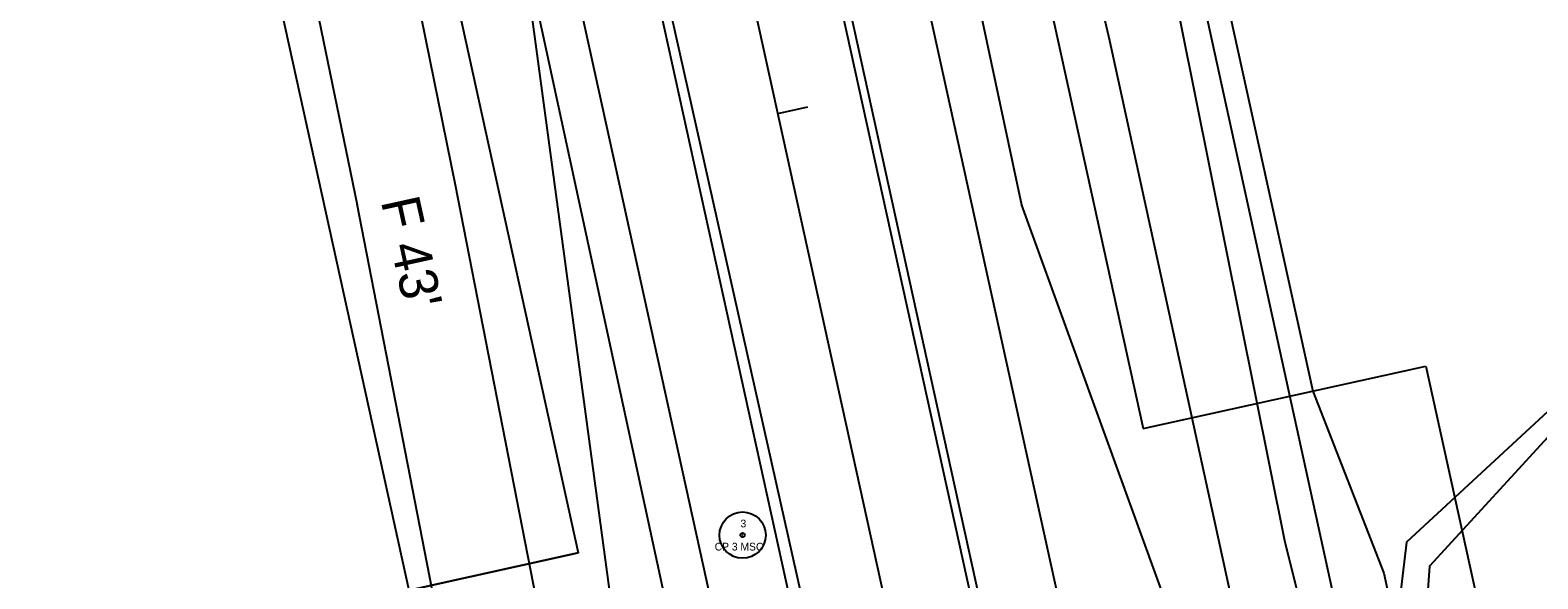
# Model space of a CAD drawing. Extents: x 2519952 to 2531965, y 848341 to 887632.
# Drawn here: x 2522808.6 to 2523004, y 863178.7 to 863249.8 of the extents above; entities that cross this region are included whole.
import ezdxf

# ---------------------------------------------------------------- set-up
doc = ezdxf.new("R2010")
doc.units = 0
for name, color, linetype in [('RD_EV_JW', 7, 'Continuous'), ('RD_EX_DV_Prop', 7, 'Continuous'), ('RD_EX_H2O', 7, 'Continuous'), ('RD_EX_Misc', 7, 'Continuous'), ('RD_EX_Road', 7, 'Continuous'), ('RD_EX_RW', 7, 'Continuous'), ('RD_EX_VEG', 7, 'Continuous'), ('RD_HC_Cl', 7, 'Continuous'), ('RD_HC_Data', 7, 'Continuous'), ('RD_HC_Data_Tic', 7, 'Continuous'), ('RD_HC_txCode', 7, 'Continuous'), ('RD_PD_BCA', 7, 'Continuous'), ('RD_PD_CstnLmt', 7, 'Continuous'), ('RD_PD_DR_ErosCtrl', 7, 'Continuous'), ('RD_PD_Final_TrvlWay', 7, 'Continuous'), ('RD_PD_GR', 7, 'Continuous'), ('RD_PD_RW', 7, 'Continuous'), ('RD_SMD_Locator', 7, 'Continuous')]:
    doc.layers.add(name, color=color, linetype=linetype)

msp = doc.modelspace()

# ---------------------------------------------------------------- linework, layer by layer
at = {"layer": 'RD_EV_JW'}
for points in [[(2522920.53, 863055.57), (2522899.94, 863070.57), (2522889.91, 863131.31), (2522869.96, 863279.01), (2522857.45, 863332.73), (2522834.29, 863420.16), (2522816.96, 863485.78), (2522800.18, 863532.41), (2522743.02, 863648.45), (2522698.57, 863614.71), (2522653.78, 863568.51)], [(2522920.53, 863055.57), (2522967.57, 863070.75), (2522981.27, 863100.18), (2522962.21, 863158.09), (2522937.17, 863227.1), (2522907.56, 863365.86), (2522890.04, 863438.41), (2522868, 863538.84), (2522858.07, 863583.56), (2522887.19, 863587.35), (2522916.66, 863593.29)]]:
    msp.add_lwpolyline(points, dxfattribs=at)
at = {"layer": 'RD_EX_DV_Prop'}
for p, q in [((2522837.15, 863723.81), (2522952.89, 863198.2)), ((2522830.07, 863407.17), (2522879.64, 863182.07)), ((2522952.89, 863198.2), (2522989.51, 863206.26)), ((2522989.51, 863206.26), (2523054.03, 862913.28)), ((2522879.64, 863182.07), (2522843.02, 863174))]:
    msp.add_line(p, q, dxfattribs=at)
at = {"layer": 'RD_EX_H2O'}
msp.add_lwpolyline([(2523224.22, 863086.69), (2523195.73, 863135.32), (2523216.58, 863174.26), (2523191.31, 863213.17), (2523142.61, 863247.84), (2523099.97, 863233.37), (2523064.2, 863226.55), (2523034.34, 863193.64), (2523009.68, 863201.78), (2522990.02, 863180.34), (2522986.29, 863128.15)], dxfattribs=at)
at = {"layer": 'RD_EX_Misc'}
msp.add_lwpolyline([(2523225.66, 863086.89), (2523196.66, 863135.69), (2523217.31, 863174.6), (2523198.88, 863204.71), (2523192.28, 863214.1), (2523142.89, 863249.52), (2523099.6, 863234.81), (2523063.49, 863227.79), (2523034.22, 863194.21), (2523009.32, 863204.05), (2522987.01, 863183.47), (2522980.74, 863130.82)], dxfattribs=at)
at = {"layer": 'RD_EX_Road'}
for p, q in [((2522930.6, 863176.33), (2522910.71, 863266.46)), ((2522909.68, 863171.72), (2522889.38, 863262.17))]:
    msp.add_line(p, q, dxfattribs=at)
at = {"layer": 'RD_EX_RW'}
for p, q in [((2522837.15, 863723.81), (2522952.89, 863198.19)), ((2522830.07, 863407.17), (2522879.64, 863182.07)), ((2522952.89, 863198.19), (2522989.51, 863206.26)), ((2522989.51, 863206.26), (2523054.03, 862913.28)), ((2522843.02, 863174), (2522879.64, 863182.07))]:
    msp.add_line(p, q, dxfattribs=at)
at = {"layer": 'RD_EX_VEG'}
for points in [[(2522984.98, 863128.55), (2522971.23, 863183.64), (2522892.38, 863575.76), (2522846.47, 863797.78)], [(2522909.17, 863079.6), (2522892.22, 863170.11), (2522850.98, 863360.49), (2522798.87, 863522.57)]]:
    msp.add_lwpolyline(points, dxfattribs=at)
at = {"layer": 'RD_HC_Cl'}
msp.add_line((2522800.52, 863715.74), (2523357.12, 861188.1), dxfattribs=at)
at = {"layer": 'RD_HC_Data'}
for radius in [3, 0.282]:
    msp.add_circle((2522900.96, 863184.38), radius, dxfattribs=at)
at = {"layer": 'RD_HC_Data_Tic'}
msp.add_line((2522905.51, 863238.96), (2522909.42, 863239.82), dxfattribs=at)
at = {"layer": 'RD_PD_BCA'}
for p, q in [((2522974.86, 863203.03), (2522984.06, 863179.46)), ((2522984.06, 863179.46), (2522989.41, 863155.01))]:
    msp.add_line(p, q, dxfattribs=at)
at = {"layer": 'RD_PD_CstnLmt'}
for p, q in [((2522925.95, 863345.86), (2522948.5, 863248.43)), ((2522843.62, 863327.73), (2522863.71, 863229.75)), ((2522948.5, 863248.43), (2522969.87, 863150.74)), ((2522863.71, 863229.75), (2522882.87, 863131.58))]:
    msp.add_line(p, q, dxfattribs=at)
at = {"layer": 'RD_PD_DR_ErosCtrl'}
for p, q in [((2522830.88, 863325.12), (2522850.97, 863227.14)), ((2522961.2, 863251.2), (2522982.57, 863153.51)), ((2522850.95, 863227.26), (2522870.11, 863129.09))]:
    msp.add_line(p, q, dxfattribs=at)
at = {"layer": 'RD_PD_Final_TrvlWay'}
for p, q in [((2522901.1, 863314.79), (2523175.29, 862069.62)), ((2522877.67, 863309.62), (2523151.85, 862064.46))]:
    msp.add_line(p, q, dxfattribs=at)
at = {"layer": 'RD_PD_GR'}
for p, q in [((2522901.46, 863359.67), (2522949.85, 863139.93)), ((2522906.88, 863130.47), (2522858.49, 863350.2))]:
    msp.add_line(p, q, dxfattribs=at)
at = {"layer": 'RD_PD_RW'}
for p, q in [((2522926.48, 863422.77), (2522974.86, 863203.03)), ((2522809.28, 863396.96), (2522857.67, 863177.23))]:
    msp.add_line(p, q, dxfattribs=at)
at = {"layer": 'RD_SMD_Locator'}
for centre in [(2522937.17, 863227.1), (2522900.96, 863184.38), (2522971.23, 863183.64), (2522987.01, 863183.47), (2522990.02, 863180.34)]:
    msp.add_circle(centre, 0.001, dxfattribs=at)

# ---------------------------------------------------------------- texts
at = {"layer": 'RD_HC_txCode'}
for s, p in [('3', (2522900.68, 863185.38)), ('CP 3 MSC', (2522897.33, 863182.38))]:
    msp.add_text(s, height=1, dxfattribs=at).set_placement(p)
at = {"layer": 'RD_PD_CstnLmt'}
msp.add_text("F 43'", height=5, rotation=282.4185, dxfattribs=at).set_placement((2522854.04, 863227.63))

doc.saveas('drawing.dxf')
